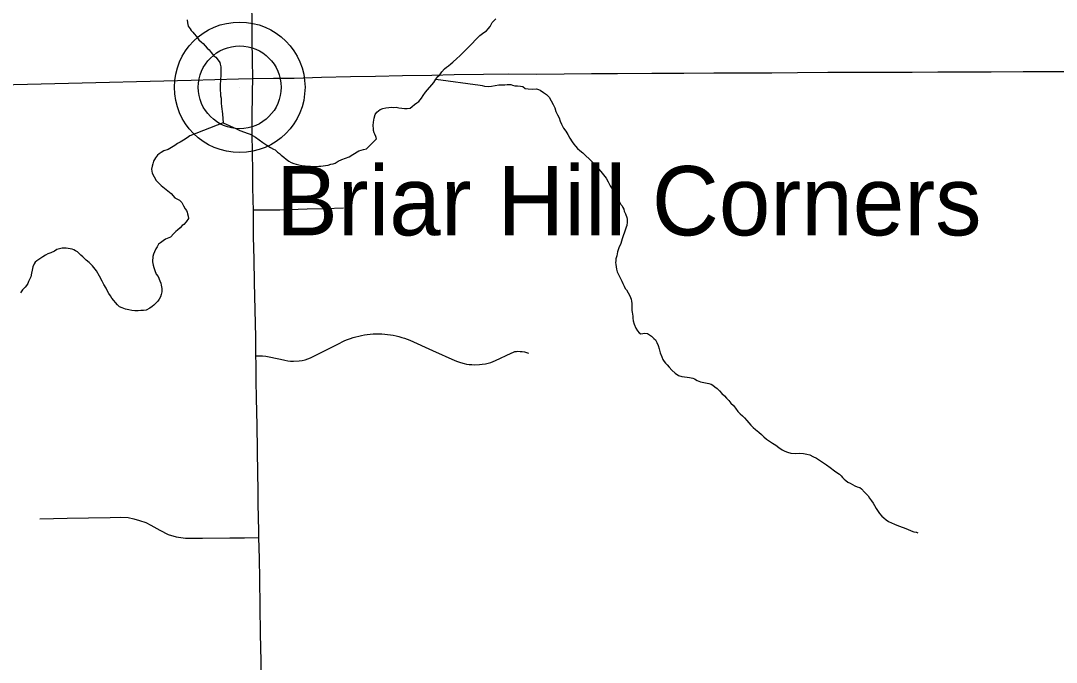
# Model space of a CAD drawing. Extents: x 103424 to 290657, y 38711 to 110967.
# Drawn here: x 106568 to 112838, y 63924 to 67809 of the extents above; entities that cross this region are included whole.
import ezdxf

# ---------------------------------------------------------------- set-up
doc = ezdxf.new("R2010")
doc.units = 0
for name, color, linetype in [('GM_X_County_Road', 7, 'Continuous'), ('GM_X_Major_River', 7, 'Continuous'), ('GM_X_Minor_River', 7, 'Continuous'), ('GM_X_State_Route', 7, 'Continuous'), ('GM_X_Township_Road', 7, 'Continuous'), ('GM_X_Unincorporated', 7, 'Continuous'), ('GM_X_Unincorporated_Location', 7, 'Continuous'), ('GM_X_Unincorporated_Text', 7, 'Continuous')]:
    doc.layers.add(name, color=color, linetype=linetype)

msp = doc.modelspace()

# ---------------------------------------------------------------- linework, layer by layer
at = {"layer": 'GM_X_County_Road'}
for points in [[(106445, 67420.6), (106610, 67424.7), (106775, 67428.8), (106940, 67433), (107105, 67437), (107270, 67441.2), (107435, 67445.3), (107600, 67449.4), (107743.4, 67453), (107886.9, 67456.5), (107973.2, 67459.6)], [(107973.2, 67459.6), (108098.3, 67460.8), (108223.4, 67462.1), (108388.4, 67466.8), (108565, 67470.9), (108717.1, 67474.4), (108880.2, 67477.3), (109058.1, 67480.3), (109192.4, 67483.8), (109370.3, 67485.5), (109523.7, 67487.1), (109691.7, 67486.5), (109858.6, 67487.1), (110024.2, 67488.9), (110181.2, 67489.5), (110389.2, 67490.8), (110583.6, 67492.6), (110765.1, 67493.4), (110971.2, 67494.4), (111116, 67494.7), (111270.6, 67496), (111454.6, 67496.8), (111638.6, 67497.5), (111801.8, 67498.1), (111964.3, 67498.7), (112120.1, 67499.3), (112270.4, 67499.9), (112443.3, 67500.6), (112637.2, 67501.2), (112902.1, 67502.4)]]:
    msp.add_lwpolyline(points, dxfattribs=at)
at = {"layer": 'GM_X_Major_River'}
for points in [[(109080.7, 67454.6), (109094.5, 67471), (109106.5, 67481.3), (109118.3, 67499.7), (109134.1, 67518.1), (109146, 67528.4), (109158, 67536.7), (109171.9, 67549), (109183.9, 67559.3), (109207.7, 67579.9), (109227.6, 67596.4), (109249.4, 67619), (109273.2, 67643.6), (109299, 67670.3), (109322.8, 67695), (109348.7, 67719.6), (109372.6, 67738.2), (109388.5, 67748.6), (109398.4, 67760.9), (109410.3, 67775.2), (109422, 67797.6), (109443.8, 67820.2)], [(107794.5, 67190.5), (107874.9, 67154), (107895.3, 67144.2), (107946, 67126.8), (107958.2, 67123), (107972.4, 67115.2), (107988.8, 67103.3), (108011.2, 67087.5), (108033.7, 67071.7), (108058.2, 67055.9), (108080.6, 67042.2), (108098.9, 67032.4), (108109.1, 67026.5), (108123.5, 67012.6), (108135.7, 67004.7), (108146, 66994.8), (108160.3, 66982.9), (108174.6, 66971), (108191, 66959.1), (108205.2, 66951.3), (108221.5, 66945.5), (108235.7, 66939.7), (108251.9, 66935.9), (108270.1, 66932.2), (108290.3, 66930.5), (108322.6, 66929), (108342.9, 66927.3), (108373.1, 66927.8), (108385.2, 66928), (108399.3, 66930.2), (108413.4, 66932.5), (108429.5, 66934.8), (108445.5, 66941.1), (108459.6, 66943.4), (108471.7, 66947.6), (108489.7, 66958), (108511.7, 66968.5), (108533.7, 66976.9), (108555.8, 66985.4), (108579.8, 66999.9), (108615.7, 67020.7), (108643.8, 67029.2), (108661.9, 67033.6), (108721.5, 67093.1), (108719.2, 67107.2), (108712.9, 67121.3), (108708.7, 67131.3), (108704.5, 67145.4), (108704.3, 67155.5), (108701.9, 67175.6), (108703.6, 67195.9), (108705.4, 67208), (108707.2, 67220.2), (108715, 67240.5), (108724.8, 67254.8), (108744.7, 67271.3), (108760.8, 67277.6), (108778.8, 67282), (108797, 67284.3), (108813.1, 67286.6), (108827.2, 67284.8), (108841.4, 67285), (108857.6, 67281.2), (108875.8, 67279.5), (108891.9, 67277.8), (108908.1, 67278), (108926.2, 67280.4), (108938.1, 67290.6), (108952.1, 67301), (108966, 67311.3), (108978, 67319.6), (108993.8, 67340.1), (109005.6, 67356.4), (109019.4, 67376.8), (109068.9, 67436.2), (109080.7, 67454.6)], [(107794.5, 67190.5), (107593.1, 67113), (107575.1, 67100.5), (107553.2, 67086), (107533.2, 67073.6), (107517.2, 67065.2), (107501.3, 67052.9), (107481.2, 67042.4), (107461.3, 67030), (107435.2, 67021.5), (107419.2, 67011.1), (107407.3, 67002.8), (107397.3, 66994.6), (107383.4, 66978.2), (107371.7, 66957.8), (107367.9, 66943.6), (107364.1, 66929.4), (107360.3, 66911.1), (107362.6, 66899.1), (107364.8, 66887), (107387.8, 66840.9), (107400.1, 66829), (107418.5, 66811.1), (107439, 66795.3), (107459.4, 66779.4), (107479.9, 66763.6), (107500.5, 66737.7), (107529, 66722), (107543.4, 66708.1), (107553.8, 66688), (107564.2, 66670), (107572.4, 66660.1), (107576.6, 66650), (107578.8, 66640), (107583.1, 66625.9), (107583.3, 66611.8), (107569.5, 66591.3), (107555.7, 66574.9), (107545.7, 66568.7), (107533.8, 66554.4), (107517.9, 66540), (107507.9, 66533.8), (107496, 66521.4), (107474.2, 66498.9), (107444.2, 66486.2), (107430.2, 66475.9), (107414.3, 66463.5), (107402.3, 66455.2), (107394.5, 66441), (107386.6, 66428.7), (107378.8, 66410.4), (107373, 66396.2), (107369.2, 66382), (107367.4, 66371.8), (107365.5, 66361.7), (107365.7, 66349.6), (107367.9, 66339.5), (107370.1, 66329.5), (107374.4, 66315.4), (107380.7, 66297.3), (107389.2, 66275.2), (107401.5, 66261.3), (107410.1, 66233.1), (107416.4, 66219.1), (107418.6, 66207), (107420.8, 66197), (107422.9, 66186.9), (107423.3, 66166.7), (107419.5, 66150.5), (107413.7, 66136.2), (107405.8, 66124), (107398, 66111.7), (107384.1, 66097.4), (107374.2, 66087.1), (107364.2, 66078.9), (107350.3, 66068.5), (107328.3, 66056), (107312.2, 66053.7), (107296, 66053.5), (107279.9, 66053.2), (107259.7, 66052.9), (107241.5, 66054.6), (107223.3, 66058.3), (107203.1, 66062.1), (107182.7, 66069.8), (107166.5, 66077.6), (107154.2, 66089.5), (107141.8, 66103.5), (107131.5, 66115.4), (107119.2, 66129.4), (107112.9, 66143.4), (107102.6, 66157.4), (107094.3, 66171.4), (107085.9, 66189.4), (107071.4, 66211.4), (107061, 66231.4), (107046.3, 66261.5), (107027.6, 66295.5), (107002.9, 66325.4), (106982.4, 66345.3), (106964, 66359.1)], [(106964, 66359.1), (106953.7, 66369.1), (106943.5, 66379), (106933.2, 66388.9), (106923, 66398.9), (106912.7, 66408.8), (106900.5, 66416.7), (106890.3, 66422.6), (106880.1, 66426.5), (106843.7, 66431.9), (106831.6, 66431.7), (106819.5, 66431.5), (106803.4, 66427.2), (106787.4, 66422.9), (106773.4, 66414.6), (106751.3, 66404.1), (106733.3, 66397.8), (106719.3, 66389.5), (106701.3, 66379.1), (106683.4, 66366.6), (106665.4, 66354.2), (106655.4, 66348), (106649.5, 66337.8), (106641.8, 66319.5), (106638.1, 66299.2), (106634.3, 66281), (106628.7, 66258.7), (106620.9, 66242.4), (106615, 66230.2), (106611.2, 66218), (106603.3, 66205.7), (106595.4, 66195.5), (106579.5, 66179.1), (106567.7, 66160.7)]]:
    msp.add_lwpolyline(points, dxfattribs=at)
at = {"layer": 'GM_X_Minor_River'}
for points in [[(107575.2, 67815.7), (107577.6, 67795.6), (107579.8, 67785.5), (107582, 67775.4), (107594.3, 67759.5), (107600.6, 67749.5), (107610.8, 67739.5), (107619.1, 67729.6), (107633.4, 67713.6), (107645.9, 67693.7), (107662.3, 67679.8), (107672.5, 67671.9), (107684.8, 67657.9), (107697.2, 67644), (107709.5, 67632.1), (107721.9, 67616.1), (107730.1, 67606.2), (107738.3, 67596.2), (107748.6, 67588.3), (107763, 67570.3), (107773.3, 67556.4)], [(107773.3, 67556.4), (107775.5, 67546.3), (107779.8, 67530.2), (107780, 67518.1), (107780.3, 67499.9), (107780.8, 67473.6), (107777, 67457.4), (107777.2, 67443.3), (107775.5, 67427.1), (107775.9, 67404.9), (107776.2, 67386.7), (107778.4, 67370.6), (107778.7, 67354.4), (107781, 67340.3), (107781.2, 67324.1), (107781.5, 67308), (107783.8, 67291.9), (107786.1, 67273.7), (107788.3, 67261.6), (107790.7, 67243.5), (107794.5, 67190.5)], [(109080.7, 67454.6), (109349.7, 67418.6), (109361.8, 67416.8), (109376, 67413), (109400.2, 67411.4), (109418.4, 67413.7), (109462.7, 67420.5), (109480.8, 67420.8), (109499, 67421.1), (109513, 67423.3), (109525.2, 67423.5), (109535.2, 67423.7), (109545.4, 67419.8), (109559.6, 67416), (109575.8, 67414.3), (109594, 67412.5), (109608.1, 67410.8), (109622.4, 67398.9), (109640.6, 67397.2), (109668.9, 67395.6), (109691.1, 67396), (109703.3, 67392.1), (109713.4, 67388.2), (109733.8, 67374.4), (109752.2, 67362.6), (109766.6, 67346.7), (109779.1, 67324.7), (109791.5, 67302.7), (109802, 67282.6), (109808.4, 67260.5), (109818.9, 67238.5), (109827.2, 67220.4), (109833.6, 67200.3), (109842, 67182.3), (109854.5, 67158.2), (109868.9, 67140.3), (109881.4, 67120.3), (109891.8, 67098.2), (109906.3, 67076.2), (109916.6, 67062.3), (109926.9, 67050.3), (109939.3, 67036.4), (109953.6, 67022.5), (109972, 67008.6), (109990.5, 66990.8), (110009, 66972.9), (110029.5, 66953), (110066.5, 66913.2), (110080.9, 66895.3), (110097.4, 66875.3), (110111.8, 66855.4), (110124.3, 66833.4), (110136.8, 66809.3), (110149.2, 66791.3), (110159.5, 66777.4), (110168, 66755.3), (110178.4, 66739.3), (110186.7, 66723.3), (110195, 66709.3), (110201.3, 66697.2), (110209.5, 66687.3), (110213.7, 66677.3), (110219.9, 66667.2), (110222.1, 66655.2), (110230.5, 66639.1), (110236.9, 66617), (110239.1, 66607), (110239.4, 66588.8), (110237.7, 66568.5), (110233.9, 66558.4), (110230, 66546.2), (110224.3, 66527.9), (110216.5, 66507.6), (110208.8, 66489.3), (110201.2, 66460.9), (110189.5, 66434.4), (110181.9, 66410), (110176.2, 66385.7), (110170.5, 66367.4), (110170.7, 66355.3), (110168.8, 66345.2), (110171, 66333.1), (110173.3, 66319), (110175.5, 66304.9), (110179.9, 66288.8), (110186.1, 66276.8), (110194.5, 66256.7), (110200.8, 66244.7), (110207, 66232.7), (110213.3, 66218.6), (110221.7, 66202.6), (110227.9, 66188.6), (110236.2, 66178.6), (110254.9, 66142.5), (110263.4, 66122.5), (110265.6, 66110.4), (110267.8, 66096.3), (110268.1, 66082.1), (110268.3, 66066), (110268.6, 66053.9), (110270.7, 66043.8)], [(110270.7, 66043.8), (110272.9, 66031.7), (110273.1, 66019.6), (110273.4, 66007.5), (110275.6, 65991.4), (110282, 65971.3), (110292.5, 65947.2), (110302.9, 65931.2), (110313.2, 65919.3), (110323.4, 65913.4), (110347.5, 65917.8), (110363.7, 65916), (110386.2, 65898.2), (110400.5, 65884.3), (110410.8, 65876.4), (110419.1, 65860.4), (110427.5, 65842.3), (110433.9, 65822.2), (110440.3, 65798.1), (110448.8, 65774), (110455.1, 65757.9), (110463.4, 65746), (110471.6, 65736), (110481.9, 65726.1), (110494.2, 65712.1), (110510.7, 65692.2), (110531.2, 65674.3), (110549.6, 65660.5), (110569.9, 65654.8), (110602.2, 65651.3), (110616.4, 65649.5), (110626.5, 65647.6), (110636.6, 65643.8), (110646.8, 65639.9), (110663.1, 65630), (110683.4, 65622.3), (110713.8, 65616.7), (110734, 65613), (110748.2, 65609.2), (110758.4, 65601.3), (110770.7, 65591.4), (110785, 65581.5), (110799.4, 65567.6), (110813.8, 65551.7), (110828.1, 65537.8), (110840.4, 65523.9), (110854.8, 65510), (110867.2, 65494), (110883.6, 65478.1), (110896, 65462.1), (110910.4, 65442.2), (110924.8, 65428.3), (110937.1, 65416.4), (110949.4, 65404.4), (110963.8, 65388.5), (110976.1, 65374.6), (110988.5, 65360.6), (111002.8, 65346.7), (111017.2, 65332.8), (111037.6, 65317), (111052, 65303.1), (111066.4, 65289.2), (111082.7, 65275.3), (111101.1, 65263.5), (111119.4, 65251.7), (111139.9, 65237.9), (111158.2, 65224), (111178.7, 65210.2), (111194.9, 65202.4), (111211.2, 65196.6), (111231.5, 65190.9), (111261.7, 65189.4), (111283.9, 65189.7), (111306.2, 65188.1), (111326.4, 65184.4), (111344.6, 65180.6), (111363, 65170.8), (111385.3, 65161.1), (111446.5, 65119.7), (111469, 65103.9), (111495.6, 65084.1), (111509.9, 65074.2), (111524.2, 65062.4), (111534.4, 65052.4), (111542.7, 65042.5), (111552.9, 65032.5), (111563.2, 65024.6), (111575.4, 65014.7), (111589.7, 65008.9), (111603.9, 65001), (111618.2, 64993.2), (111632.4, 64987.4), (111648.6, 64981.6), (111658.9, 64973.7), (111677.4, 64953.8), (111687.6, 64941.8), (111697.9, 64931.9), (111706.2, 64917.9), (111718.6, 64901.9), (111728.9, 64887.9), (111737.2, 64873.9)], [(111737.2, 64873.9), (111747.6, 64855.9), (111766.3, 64825.9), (111780.7, 64808), (111793, 64798.1), (111807.3, 64786.2), (111821.6, 64776.3), (111839.9, 64768.5), (111858.2, 64760.8), (111882.5, 64751.1), (111911, 64739.4), (111937.4, 64729.7), (111959.7, 64720), (111976, 64714.2), (111990.1, 64712.4), (111992.2, 64712.5), (111996.2, 64710.5), (112000.3, 64708.6)]]:
    msp.add_lwpolyline(points, dxfattribs=at)
at = {"layer": 'GM_X_State_Route'}
for points in [[(107973.2, 67459.6), (107971.5, 67573.4), (107969.8, 67687.2), (107969, 67798.2), (107968.2, 67909.3), (107968.8, 68074.3), (107969.3, 68239.4), (107969.5, 68925.4), (107970.9, 69085.6), (107970.6, 69155.8), (107971.9, 69218.2), (107972.7, 69319.7), (107974, 69484.7), (107974.9, 69587.9), (107975.7, 69691.1), (107976.9, 70473.6), (107977.7, 70638.7), (107978.1, 70743.1), (107978.6, 70847.5), (107979.2, 70905.7)], [(107973.2, 67459.6), (107971.5, 67573.4), (107969.8, 67687.2), (107969, 67798.2), (107968.2, 67909.3), (107968.8, 68074.3), (107969.3, 68239.4), (107969.5, 68925.4), (107970.9, 69085.6), (107970.6, 69155.8), (107971.9, 69218.2), (107972.7, 69319.7), (107974, 69484.7), (107974.9, 69587.9), (107975.7, 69691.1), (107976.9, 70473.6), (107977.7, 70638.7), (107978.1, 70743.1), (107978.6, 70847.5), (107979.2, 70905.7)], [(108026.4, 63767), (108023.9, 63931.6), (108021, 64096.6), (108018.2, 64261.7), (108015.3, 64426.7), (108013.1, 64553.2), (108010.9, 64679.6), (108010.3, 64718.3), (108006.8, 64883.3), (108004.9, 64973), (108003, 65062.6), (108001.1, 65210.5), (107999.1, 65358.4), (107996.4, 65523.4), (107994.7, 65627.7), (107993, 65731.9), (107992.7, 65779.3), (107990.8, 65893.4), (107987.5, 66058.4), (107984.1, 66223.4), (107981.3, 66362.6), (107978.5, 66501.8), (107978.1, 66664.3), (107976, 66719.6), (107974.3, 66805.9), (107972.6, 66892.2), (107971.3, 67017.4), (107970.4, 67117.6), (107969.8, 67213.8), (107971.3, 67376.1), (107973.2, 67459.6)], [(108026.4, 63767), (108023.9, 63931.6), (108021, 64096.6), (108018.2, 64261.7), (108015.3, 64426.7), (108013.1, 64553.2), (108010.9, 64679.6), (108010.3, 64718.3), (108006.8, 64883.3), (108004.9, 64973), (108003, 65062.6), (108001.1, 65210.5), (107999.1, 65358.4), (107996.4, 65523.4), (107994.7, 65627.7), (107993, 65731.9), (107992.7, 65779.3), (107990.8, 65893.4), (107987.5, 66058.4), (107984.1, 66223.4), (107981.3, 66362.6), (107978.5, 66501.8), (107978.1, 66664.3), (107976, 66719.6), (107974.3, 66805.9), (107972.6, 66892.2), (107971.3, 67017.4), (107970.4, 67117.6), (107969.8, 67213.8), (107971.3, 67376.1), (107973.2, 67459.6)]]:
    msp.add_lwpolyline(points, dxfattribs=at)
at = {"layer": 'GM_X_Township_Road'}
for points in [[(107978.1, 66664.3), (108137.7, 66664.9), (108302.7, 66669.8), (108412.4, 66673), (108522, 66676.3)], [(107992.7, 65779.3), (108032.9, 65779.9), (108053, 65778.6), (108140.2, 65760.4), (108167.7, 65754), (108184.8, 65750.6), (108202.4, 65748.4), (108219.8, 65747.5), (108255, 65749.4), (108272.4, 65752.1), (108289.5, 65756), (108306.1, 65761.1), (108322.5, 65767.4), (108339.6, 65775.3), (108419.4, 65816.3), (108499.3, 65857.4), (108515.1, 65865.2), (108531.3, 65872.4), (108547.4, 65879), (108564, 65885.1), (108580.6, 65890.6), (108597.4, 65895.4), (108614.6, 65899.8), (108631.7, 65903.5), (108649.1, 65906.6), (108666.4, 65909.1), (108683.8, 65911), (108701.4, 65912.3), (108718.8, 65913), (108754, 65912.5), (108771.7, 65911.3), (108789, 65909.6), (108806.4, 65907.2), (108823.7, 65904.2), (108840.9, 65900.6), (108858, 65896.4), (108874.9, 65891.6), (108891.7, 65886.3), (108908.3, 65880.3), (108924.4, 65873.8), (109060.8, 65812.9), (109197.3, 65752), (109211.8, 65746), (109231.7, 65739), (109252.1, 65733.5), (109267.7, 65730.4), (109283.3, 65728.1), (109298.9, 65726.5), (109314.8, 65725.8), (109346.5, 65726.8), (109362.1, 65728.6), (109383, 65732.2), (109398.4, 65735.9), (109413.5, 65740.4), (109428.3, 65745.7), (109442.9, 65751.6), (109537.2, 65796.5), (109551.2, 65802.1), (109559.6, 65805.3), (109569.1, 65806.8), (109576.9, 65807.5), (109592.7, 65807.1), (109604.8, 65805.9), (109618.8, 65803.4), (109643, 65795.3)], [(106684.9, 64793.5), (106849.9, 64796.7), (106979.5, 64799.2), (107109.1, 64801.7), (107170.5, 64802.2), (107218.9, 64800.8), (107252.9, 64793.5), (107288.3, 64782.7), (107325.1, 64771.1), (107356.9, 64754.5), (107411.1, 64723.4), (107461.1, 64698.3), (107510, 64683.4), (107566.8, 64674.7), (107669.8, 64675.8), (107834.9, 64677.7), (107922.9, 64678.6), (108010.9, 64679.6)]]:
    msp.add_lwpolyline(points, dxfattribs=at)
at = {"layer": 'GM_X_Unincorporated'}
for radius in [395.3, 250.6]:
    msp.add_circle((107894.1, 67406.1), radius, dxfattribs=at)
at = {"layer": 'GM_X_Unincorporated_Location'}
msp.add_line((107894.1, 67406.1), (107894.1, 67406.1), dxfattribs=at)

# ---------------------------------------------------------------- texts
at = {"layer": 'GM_X_Unincorporated_Text'}
msp.add_text('Briar Hill Corners', height=419.602, rotation=0.00001, dxfattribs=at).set_placement((108113.7, 66509.5))

doc.saveas('drawing.dxf')
